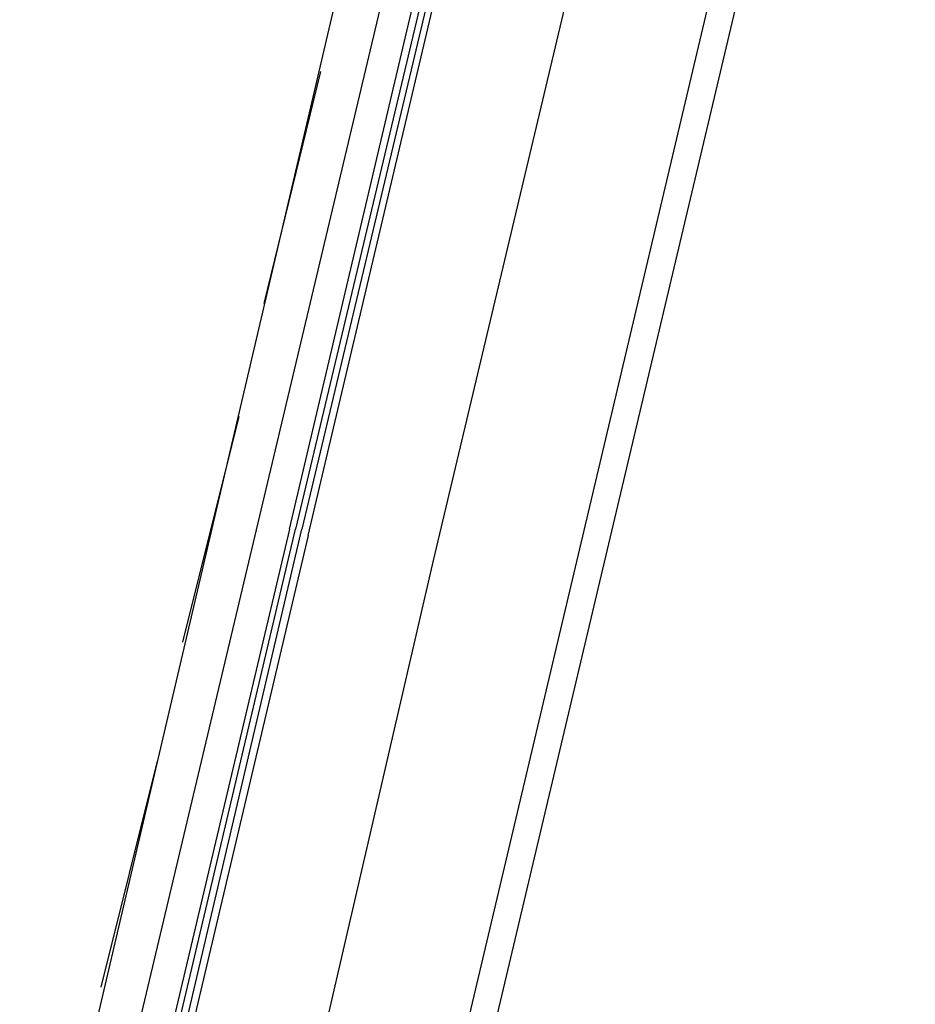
# Model space of a CAD drawing. Header units: feet. Extents: x -79 to 198, y -22 to 181.
# Tile 465 of 656: x 113.87 to 115.77, y 61.71 to 63.81. Entities that reach past the tile are written whole.
import ezdxf

# ---------------------------------------------------------------- set-up
doc = ezdxf.new("R2010")
doc.units = ezdxf.units.FT
doc.layers.add('A-LINEA', color=7, linetype='CONTINUOUS')

msp = doc.modelspace()

# ---------------------------------------------------------------- linework, layer by layer
at = {"layer": 'A-LINEA'}
for p, q in [((113.8667, 60.9778), (115.4933, 67.9244)), ((113.8667, 60.9778), (115.4933, 67.9244)), ((114.6133, 60.8044), (116.2533, 67.7378)), ((114.6133, 60.8044), (116.2533, 67.7378)), ((114.3867, 63.2044), (114.5067, 63.6978)), ((114.3867, 63.2044), (114.5067, 63.6978)), ((114.2133, 62.4844), (114.3333, 62.9644)), ((114.2133, 62.4844), (114.3333, 62.9644)), ((114.3733, 62.7378), (113.9867, 61.1111)), ((114.3733, 62.7378), (113.9867, 61.1111)), ((114.04, 61.7511), (114.16, 62.2311)), ((114.04, 61.7511), (114.16, 62.2311))]:
    msp.add_line(p, q, dxfattribs=at)
for points in [[(117.0933, 59.0178), (114.4, 59.6578), (118.2, 75.6978), (122, 91.7511), (124.68, 91.1111)], [(117.0933, 59.0178), (114.4, 59.6578), (118.2, 75.6978), (122, 91.7511), (124.68, 91.1111)], [(114.44, 62.7244), (114.8267, 64.3644), (114.84, 64.3511), (114.4533, 62.7244)], [(114.44, 62.7244), (114.8267, 64.3644), (114.84, 64.3511), (114.4533, 62.7244)], [(114.48, 62.7111), (114.8667, 64.3511), (114.8533, 64.3511), (114.4667, 62.7244)], [(114.48, 62.7111), (114.8667, 64.3511), (114.8533, 64.3511), (114.4667, 62.7244)], [(114.7733, 64.3111), (114.7733, 64.2978), (114.7467, 64.3111), (114.3733, 62.7378)], [(114.7733, 64.3111), (114.7733, 64.2978), (114.7467, 64.3111), (114.3733, 62.7378)], [(114.3333, 60.8711), (114.7467, 62.6578), (115.12, 64.2311)], [(114.3333, 60.8711), (114.7467, 62.6578), (115.12, 64.2311)], [(114.44, 62.7244), (114.04, 61.0311), (114.0533, 61.0178), (114.0533, 61.0311), (114.4533, 62.7244)], [(114.44, 62.7244), (114.04, 61.0311), (114.0533, 61.0178), (114.0533, 61.0311), (114.4533, 62.7244)], [(114.48, 62.7111), (114.08, 61.0178), (114.0667, 61.0178), (114.4667, 62.7244)], [(114.48, 62.7111), (114.08, 61.0178), (114.0667, 61.0178), (114.4667, 62.7244)]]:
    msp.add_lwpolyline(points, dxfattribs=at)

doc.saveas('drawing.dxf')
